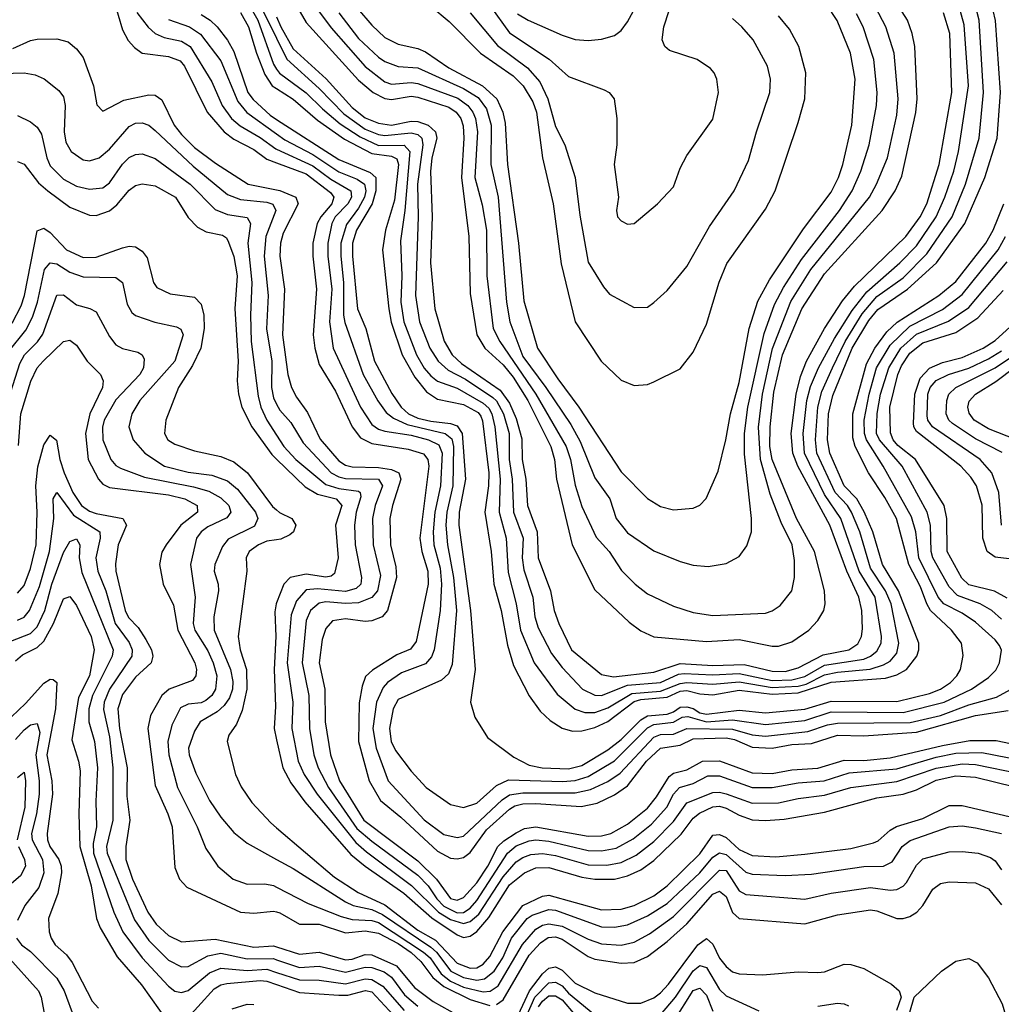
# Model space of a CAD drawing. Header units: inches. Extents: x 884549 to 1028252, y 526810 to 653624.
# Tile 928 of 1056: x 999217 to 1002209, y 631489 to 634492. Entities that reach past the tile are written whole.
import ezdxf

# ---------------------------------------------------------------- set-up
doc = ezdxf.new("R2010")
doc.units = ezdxf.units.IN
doc.header["$MEASUREMENT"] = 0
doc.layers.add('A9693', color=7, linetype='Continuous')
doc.layers.add('B0603', color=7, linetype='Continuous')

msp = doc.modelspace()

# ---------------------------------------------------------------- linework, layer by layer
at = {"layer": 'A9693', "color": 5}
for points, elevation in [([(999933.9, 634570), (1000000, 634435.3)], 3260), ([(999503.5, 634550), (999530, 634460.6), (999547.8, 634427.8), (999566.4, 634406.4), (999590.3, 634390), (999670, 634379.8), (999706.1, 634366.1), (999719.1, 634350), (999788.3, 634210), (999839.7, 634150), (999870, 634127.7), (999930, 634095.7), (999970, 634066.1), (1000000, 634054.9)], 3120), ([(999910, 634547.4), (999942.9, 634490), (999990, 634356.1), (1000000, 634341.1)], 3240), ([(999573.8, 634513.8), (999608.5, 634468.5), (999629.3, 634449.3), (999657.4, 634437.4), (999710, 634426.4), (999736, 634410), (999802.2, 634302.2), (999833.5, 634230), (999862.3, 634190), (999888.4, 634168.4), (999950, 634132.7), (999997.7, 634097.7), (1000000, 634096.7)], 3140), ([(999770, 634507), (999797.4, 634490), (999818.2, 634470), (999850, 634429.2), (999870, 634394.5), (999912.2, 634270), (999928, 634248), (999980.1, 634200.1), (1000000, 634187.4)], 3180), ([(999890, 634513.8), (999914.7, 634470), (999938.8, 634390), (999964.3, 634324.3), (999986.5, 634290), (1000000, 634281.3)], 3220), ([(999670, 634492.3), (999734.1, 634470), (999767.5, 634447.5), (999830, 634366.4), (999882.2, 634242.2), (999909.1, 634209.1), (1000000, 634143.7)], 3160), ([(999195.7, 634404.3), (999250, 634428), (999270, 634432.2), (999330, 634433.2), (999364, 634424), (999390, 634402.9), (999410, 634376.2), (999441.5, 634290), (999452.3, 634232.3), (999470, 634213.1), (999533.8, 634246.2), (999610, 634262.8), (999630, 634261.1), (999650, 634247), (999687.3, 634170), (999710, 634141.8), (999750, 634101.6), (999813.9, 634053.9), (999912.7, 633990), (1000000, 633972.8)], 3080), ([(999130, 634326.9), (999230, 634329.1), (999263.9, 634323.9), (999291.1, 634311.1), (999336.1, 634276.1), (999350, 634256), (999355.5, 634230), (999352.6, 634150), (999357.9, 634117.9), (999373.9, 634090), (999410, 634064.1), (999430, 634060.8), (999459.4, 634070), (999490, 634097.1), (999550, 634166), (999570, 634175.9), (999590, 634177.2), (999610, 634170.1), (999630, 634154), (999745.2, 634045.2), (999850, 633958.9), (999890, 633943), (999970, 633935.4), (999988.8, 633928.8), (999998, 633910), (999966.9, 633830), (999961.8, 633770), (999974.3, 633650), (999968.7, 633548.7), (999985.2, 633450), (999983.9, 633370), (999990, 633338.3), (1000000, 633319.3)], 3060), ([(999210, 634199.8), (999250, 634180.1), (999270, 634164.3), (999283, 634143), (999299.6, 634070), (999310, 634045.9), (999350, 634004.9), (999390, 633983.8), (999430, 633974.9), (999470, 633978.7), (999490, 633993.7), (999530, 634050.6), (999550, 634071), (999570, 634080.8), (999590, 634082.7), (999630, 634068.5), (999736.6, 633990), (999812.9, 633912.9), (999850, 633897.5), (999910, 633888.8), (999920.1, 633870), (999912.3, 633810), (999924.7, 633690), (999919.9, 633590), (999922.4, 633510), (999943.5, 633343.5), (999952, 633310), (999970.6, 633270), (1000000, 633224.4)], 3040), ([(999210, 634059.4), (999230, 634050.9), (999274.3, 633994.3), (999302.6, 633970), (999370, 633920.1), (999430, 633895.8), (999450, 633894.6), (999490, 633908.7), (999512.6, 633927.4), (999550, 633971.6), (999570, 633985.8), (999590, 633990.6), (999630, 633985.1), (999691.5, 633950), (999730, 633888.8), (999758.6, 633858.6), (999785.1, 633845.1), (999834.7, 633834.7), (999846.7, 633826.7), (999853.6, 633813.6), (999870, 633769.2), (999880, 633710), (999872.2, 633610), (999882.3, 633450), (999879.7, 633390), (999883.4, 633350), (999893.5, 633310), (999924.7, 633250), (999985.3, 633165.3), (1000000, 633151.1)], 3020), ([(999194, 633566), (999220.8, 633619.2), (999231, 633650), (999270, 633847.6), (999290, 633856.2), (999310, 633842.2), (999359.6, 633790), (999410, 633766.4), (999450, 633767.1), (999530, 633796), (999550, 633800.8), (999570, 633798.8), (999590, 633786.1), (999605.3, 633765.3), (999624.6, 633690), (999635.1, 633675.1), (999675.7, 633655.7), (999750, 633645), (999770, 633623.8), (999778.2, 633590), (999779.1, 633550), (999769.3, 633490), (999743.5, 633436.5), (999700.5, 633370), (999662.2, 633270), (999657.8, 633230), (999668.2, 633210), (999690, 633197.5), (999750, 633176.6), (999830, 633159.5), (999870, 633143.3), (999910.7, 633110), (999987, 633007), (1000000, 632996.3)], 2980), ([(999182, 633478), (999235.6, 633544.4), (999255.5, 633584.5), (999270.7, 633630), (999292, 633730), (999310, 633750.5), (999330, 633747.1), (999370, 633722.1), (999410, 633706.9), (999510, 633705.5), (999530.1, 633690), (999544.2, 633624.2), (999558.4, 633598.4), (999570, 633589), (999628.9, 633568.9), (999695, 633554.9), (999707.9, 633547.9), (999714.9, 633530), (999689.3, 633450), (999583.3, 633330), (999558.9, 633290), (999549.6, 633250), (999562.9, 633210), (999597.9, 633170), (999657.7, 633130), (999730, 633112.1), (999802.7, 633102.7), (999850, 633085.7), (999880.3, 633060.2), (999935.5, 632990), (999942.9, 632970), (999932.7, 632947.3), (999852.5, 632907.5), (999835.2, 632884.8), (999812, 632830), (999809.6, 632810), (999821.9, 632770), (999823.2, 632750), (999808.8, 632670), (999809.4, 632630), (999859.4, 632510), (999866.6, 632473.4), (999865.6, 632450), (999856.6, 632423.4), (999840.3, 632399.7), (999818.8, 632381.2), (999766.4, 632350), (999750, 632322.2), (999730.9, 632270), (999733.4, 632250), (999753.5, 632193.5), (999795.2, 632110), (999830, 632059.5), (999870, 632012.9), (999910, 631980.1), (1000000, 631930.5)], 2960), ([(999168.8, 633290), (999217, 633443), (999230.9, 633469.1), (999270.7, 633509.3), (999287.1, 633533), (999330, 633651.5), (999350, 633652.9), (999390, 633621.6), (999430.5, 633610.5), (999450, 633600.2), (999490, 633525.8), (999510, 633499.8), (999530, 633488.5), (999577.3, 633477.3), (999590.1, 633470), (999596.3, 633456.3), (999594, 633430), (999583.4, 633410), (999510, 633331.8), (999473.9, 633270), (999468.7, 633248.7), (999470.4, 633210.4), (999494.1, 633150), (999510, 633131.8), (999523.9, 633123.9), (999596.8, 633096.8), (999747, 633067), (999793.4, 633053.4), (999830, 633033.8), (999854.3, 633010), (999859.9, 632990), (999848, 632972), (999790, 632945.2), (999770.1, 632930), (999755.7, 632910), (999737.6, 632830), (999751.9, 632730), (999745.5, 632650), (999750.3, 632630), (999790, 632567.2), (999806.1, 632530), (999817.2, 632490), (999813.9, 632450), (999802.4, 632430), (999784.6, 632415.4), (999770, 632408.2), (999730, 632403.7), (999707.2, 632392.8), (999680.3, 632339.7), (999668.4, 632290), (999671.7, 632250), (999698.1, 632150), (999758, 632030), (999784.3, 631964.3), (999821.2, 631910), (999867.7, 631870), (999910, 631854.6), (999964.2, 631855.8), (999990, 631851.4), (1000000, 631846.1)], 2940), ([(999213.3, 633193.3), (999220, 633290), (999250.4, 633389.6), (999270, 633429.5), (999288.6, 633450), (999350, 633510.1), (999370, 633514.5), (999390, 633499.2), (999422, 633450), (999463.4, 633410), (999471.4, 633390), (999468.7, 633370), (999430.5, 633290), (999417.1, 633230), (999425.1, 633150), (999457.3, 633090), (999470, 633075.3), (999490, 633064.9), (999670, 633042.1), (999720.1, 633030), (999757.4, 633010), (999758.7, 632990), (999707.8, 632950), (999662.9, 632890), (999650, 632867.3), (999643.2, 632830), (999654.5, 632770), (999686, 632706), (999698.9, 632630), (999750.7, 632530), (999755.2, 632510), (999753.3, 632490), (999743.6, 632476.4), (999672.5, 632450), (999650, 632430.3), (999615.1, 632370), (999607.1, 632330), (999630, 632156.1), (999668.3, 632070), (999681.1, 632030), (999690, 631906), (999703.9, 631870), (999726.4, 631846.4), (999890, 631769.4), (999930, 631766.6), (999990, 631773.2), (1000000, 631770.4)], 2920), ([(999210, 632742.6), (999230, 632765.5), (999250, 632817.8), (999267.1, 632890), (999270.2, 632990), (999265.9, 633070), (999271.9, 633128.1), (999290, 633195.1), (999310, 633224.6), (999329, 633209), (999338.9, 633150), (999351.9, 633110), (999378.9, 633050), (999405.2, 633010), (999430, 632992.7), (999450, 632985.9), (999530.7, 632970.7), (999542.5, 632950), (999516.8, 632890), (999508.4, 632831.6), (999510.1, 632810), (999537.8, 632690), (999548.9, 632668.9), (999577.5, 632637.5), (999601.5, 632601.5), (999618.4, 632570), (999623, 632550), (999617.5, 632530), (999570, 632486.7), (999530, 632433.4), (999516.3, 632390), (999521.4, 632330), (999543.9, 632210), (999543.3, 632123.3), (999552.6, 632050), (999539.9, 631970), (999540.4, 631930), (999560.8, 631870), (999607.3, 631770), (999632.8, 631732.8), (999670, 631698.2), (999710, 631679.5), (999812.2, 631687.8), (999930, 631663), (999990, 631667.4), (1000000, 631664.2)], 2880), ([(999210, 632660.1), (999230, 632669.7), (999246.9, 632690), (999277.1, 632763), (999307.4, 632870), (999320.8, 632970), (999319.1, 633030), (999330, 633049.2), (999381, 632981), (999461.1, 632930), (999461.7, 632910), (999448.6, 632850), (999455.3, 632810), (999479, 632750), (999507.9, 632650), (999550, 632592.3), (999559.2, 632570), (999558.1, 632550), (999491, 632450), (999474, 632410), (999472.4, 632387.6), (999490, 632304), (999500.8, 632210), (999500.3, 632050), (999481.4, 631970), (999483.5, 631950), (999566.6, 631746.6), (999610, 631683.3), (999670, 631623.7), (999710, 631603.2), (999730, 631603.6), (999790, 631636.4), (999830, 631644.2), (999910, 631627.2), (999990, 631628.2), (1000000, 631624.8)], 2860), ([(999190, 632596.6), (999250, 632619.6), (999270, 632640.1), (999293.8, 632690), (999315.1, 632770), (999350, 632867.1), (999370, 632900.5), (999390, 632908.7), (999400.5, 632890), (999397.9, 632850), (999406, 632806), (999501.6, 632570), (999498.2, 632550), (999439, 632430), (999427, 632390), (999427.9, 632350), (999444.5, 632290), (999453.6, 632210), (999448.5, 632108.5), (999450.5, 632030), (999441.2, 631978.8), (999441.7, 631950), (999503.8, 631770), (999531, 631710), (999589.7, 631630), (999670, 631543.9), (999690, 631528.7), (999710, 631524.6), (999730, 631530.5), (999795.4, 631584.6), (999830, 631598.7), (999910, 631591.6), (999970, 631595.7), (1000000, 631586.1)], 2840), ([(1000000, 632905.5), (999970, 632901.2), (999944.5, 632890), (999916.2, 632870), (999907.5, 632850), (999909.6, 632809.6), (999882.4, 632610), (999888.6, 632570), (999908.6, 632510), (999909.6, 632450), (999895.4, 632384.6), (999877.2, 632342.8), (999853.9, 632310), (999849.5, 632290), (999874.7, 632190), (999892.2, 632152.2), (999924.5, 632104.5), (999982.4, 632042.4), (1000000, 632027.3)], 2980), ([(999204.2, 632535.8), (999225.5, 632554.5), (999270, 632577.4), (999290, 632596.3), (999319.3, 632650), (999350, 632725.5), (999370, 632732), (999390, 632705), (999434.2, 632610), (999443.7, 632570), (999429.4, 632490), (999395.7, 632424.3), (999375.5, 632295.5), (999396.4, 632230), (999400.9, 632200.9), (999397, 632070), (999399.7, 631970), (999434.8, 631850), (999450.5, 631750.5), (999462.1, 631722.1), (999513.6, 631633.6), (999588.2, 631548.2), (999670, 631432.5)], 2820), ([(1000000, 632713.4), (999998.7, 632710), (999994.7, 632685.3), (999997.2, 632610), (999992, 632510), (999996.9, 632396.9), (999992.2, 632330), (1000000, 632295)], 3020), ([(999170, 632344.8), (999234, 632406), (999290, 632468.5), (999310, 632480.3), (999319.2, 632479.2), (999330.1, 632470.1), (999326, 632390), (999299.4, 632250), (999315.1, 632170), (999316.7, 632130), (999300.2, 632010), (999301.2, 631990), (999309, 631970), (999336.1, 631930), (999343.5, 631910), (999343.8, 631890), (999333.5, 631826.5), (999304.6, 631750), (999306.2, 631710), (999312.2, 631690), (999324.8, 631670), (999359.3, 631639.3), (999376.5, 631616.5), (999438.1, 631498.1), (999457.1, 631477.1)], 2780), ([(999203.9, 632296.1), (999230, 632325.9), (999250, 632340.6), (999270, 632344.8), (999277.8, 632317.8), (999266.3, 632250), (999276.3, 632170), (999276.3, 632130), (999268.4, 632070), (999253.1, 632010), (999254.4, 631990), (999286.2, 631930), (999290.4, 631890), (999274.9, 631845.1), (999232.6, 631790), (999210, 631744.4)], 2760), ([(999210, 632180.3), (999230, 632196.2), (999234.5, 632170), (999232.6, 632090), (999209.5, 631990)], 2740), ([(999212.7, 631970), (999231.9, 631930), (999234.4, 631910), (999219, 631881), (999170, 631838.7)], 2740), ([(999206.8, 631690), (999222.5, 631670), (999249.6, 631649.6), (999330, 631567.9), (999352.1, 631530), (999384.1, 631444.1)], 2760), ([(999178, 631638), (999273.9, 631530), (999282.6, 631510), (999293, 631450), (999309.6, 631410), (999333.3, 631370), (999370, 631333.9), (999429.2, 631309.2), (999472.2, 631232.2), (999512.4, 631190), (999550, 631174.2), (999610, 631166.6), (999710, 631139.4), (999730, 631139.8), (999750, 631147.4), (999784.2, 631175.8), (999811.3, 631210), (999819.7, 631230), (999829.3, 631290), (999867.7, 631372.3), (999890, 631396.4), (999910, 631402.6), (1000000, 631376.6)], 2740), ([(999710, 631426.2), (999810, 631536), (999830, 631547.9), (999847.9, 631552.1), (999950, 631561.4), (999970, 631559.6), (1000000, 631549.1)], 2820), ([(999864.7, 631475.3), (999910, 631489), (999930, 631487.6)], 2780)]:
    msp.add_lwpolyline(points, dxfattribs=dict(at, elevation=elevation))
at = {"layer": 'B0603', "color": 5}
for points, elevation in [([(1000650, 634534.7), (1000710, 634451.9), (1000831.1, 634371.1), (1000890, 634318.4), (1000998.2, 634278.2), (1001013.7, 634270), (1001029, 634250), (1001037.3, 634190), (1001037.1, 634110), (1001028.8, 634050), (1001042.5, 633950), (1001035.6, 633910), (1001039.1, 633890), (1001050, 633878.5), (1001070, 633868), (1001090, 633870.2), (1001161.4, 633930), (1001210, 633982.3), (1001230, 634039.3), (1001250, 634077.1), (1001330, 634188), (1001347.4, 634270), (1001342.2, 634310), (1001333.7, 634330), (1001322.4, 634342.4), (1001282, 634370), (1001197.8, 634397.8), (1001183.1, 634410), (1001175.5, 634430), (1001180.2, 634470), (1001244.9, 634670)], 3460), ([(1000000, 634341.1), (1000008.5, 634328.5), (1000090, 634268.5), (1000139.5, 634219.5), (1000194.1, 634174.1), (1000254.1, 634134.1), (1000310, 634107.7), (1000389.2, 634109.2), (1000406.3, 634090), (1000390.7, 633909.3), (1000377.6, 633817.6), (1000381.7, 633710), (1000378.9, 633630), (1000388.2, 633570), (1000426.5, 633470), (1000450, 633429), (1000470, 633405), (1000490, 633389.2), (1000550, 633367.4), (1000630, 633321.6), (1000646.5, 633306.5), (1000656, 633290), (1000665, 633250), (1000681, 633090), (1000678.5, 632990), (1000699.6, 632910), (1000705.3, 632805.3), (1000730.5, 632710.5), (1000743.5, 632630), (1000784.5, 632530), (1000855, 632435), (1000910, 632388.6), (1000939.1, 632379.1), (1000970, 632378.5), (1001010, 632392.6), (1001083.1, 632436.9), (1001170, 632443.9), (1001230, 632467.4), (1001250, 632470), (1001330, 632464.6), (1001410, 632472.3), (1001510, 632454.7), (1001590, 632459.1), (1001614.6, 632465.4), (1001670, 632493.7), (1001710, 632501.7), (1001809.1, 632510.9), (1001850, 632524), (1001870, 632535.4), (1001890, 632560.1), (1001897.1, 632590), (1001873.1, 632710), (1001856.3, 632750), (1001810, 632818.5), (1001777.8, 632930), (1001751.9, 632990), (1001739.7, 633010), (1001702.2, 633050), (1001646.9, 633170), (1001642.4, 633210), (1001649.6, 633310), (1001662.3, 633357.7), (1001694.7, 633430), (1001733.4, 633510), (1001785.2, 633594.8), (1001830, 633647.4), (1001910, 633704.8), (1001982.2, 633777.8), (1002058.9, 633890), (1002099.8, 633990), (1002141.2, 634130), (1002154.9, 634270), (1002141.6, 634490), (1002121.3, 634570)], 3240), ([(1000000, 634435.3), (1000031.4, 634371.4), (1000130, 634281.8), (1000204.9, 634204.9), (1000270, 634158), (1000310, 634141.4), (1000330, 634138.3), (1000410, 634146.9), (1000430, 634141.8), (1000442.4, 634130), (1000445.8, 634110), (1000429, 633990), (1000431.6, 633890), (1000423.5, 633650), (1000435.7, 633570), (1000466.8, 633490), (1000491.9, 633450), (1000523.2, 633423.2), (1000575.7, 633395.7), (1000659.2, 633339.1), (1000670, 633329.5), (1000691.9, 633290), (1000708.6, 633230), (1000708.7, 633150), (1000718.2, 633090), (1000721.7, 632990), (1000751.4, 632910), (1000748.9, 632850), (1000753.4, 632813.4), (1000780.5, 632730), (1000786.9, 632670), (1000797.1, 632637.1), (1000838.2, 632558.2), (1000870, 632515.6), (1000932.4, 632450), (1000970, 632431.3), (1000990, 632430.3), (1001070, 632461.6), (1001170, 632470), (1001224.9, 632495.1), (1001242, 632498), (1001330, 632493.5), (1001410, 632497.7), (1001510, 632476), (1001570, 632478.5), (1001610, 632488.8), (1001670, 632523.4), (1001790, 632541.8), (1001810, 632550.1), (1001830, 632565.9), (1001842.9, 632590), (1001844, 632610), (1001824.2, 632730), (1001775.3, 632810), (1001719.5, 632970), (1001670, 633043.3), (1001609, 633170), (1001605.4, 633230), (1001616.4, 633330), (1001627.1, 633372.9), (1001651.5, 633430), (1001700.6, 633519.4), (1001754.8, 633605.2), (1001798.7, 633661.3), (1001900.1, 633750), (1001950, 633802), (1002009.9, 633889.9), (1002037.2, 633950), (1002064.3, 634030), (1002078.8, 634090), (1002108.5, 634290), (1002095.5, 634475.5), (1002074.2, 634554.2)], 3260), ([(1000000, 634281.3), (1000050, 634249.3), (1000125, 634185), (1000207.1, 634127.1), (1000290, 634083.3), (1000350, 634075.9), (1000366.8, 634066.8), (1000371.3, 634050), (1000359.1, 633940.9), (1000331.5, 633850), (1000322.8, 633790), (1000341.5, 633610), (1000349.6, 633569.6), (1000382.7, 633470), (1000421.6, 633401.6), (1000456.5, 633356.5), (1000490, 633334.8), (1000570, 633318.4), (1000613.8, 633293.8), (1000622.6, 633282.6), (1000627.8, 633267.8), (1000647.3, 633110), (1000646.2, 633070), (1000634.7, 632990), (1000653.5, 632870), (1000662.4, 632770), (1000684.1, 632690), (1000703.7, 632583.7), (1000721.8, 632521.8), (1000770, 632429.4), (1000803.1, 632383.1), (1000834.2, 632354.2), (1000870.6, 632330.6), (1000901.6, 632321.6), (1000930, 632322.3), (1000970, 632332.7), (1001010, 632351.3), (1001090, 632412.7), (1001110, 632418.2), (1001190, 632425.2), (1001230, 632443.6), (1001250, 632445.7), (1001290, 632435.8), (1001330, 632432.3), (1001410, 632446.5), (1001510, 632434.8), (1001590, 632438.7), (1001690, 632471), (1001856.2, 632483.8), (1001890, 632493.5), (1001919.5, 632510), (1001951.3, 632550), (1001957.9, 632570), (1001957.5, 632590), (1001895.1, 632750), (1001846.9, 632830), (1001817.4, 632930), (1001790.7, 632990.7), (1001769, 633030), (1001729.6, 633070), (1001686.2, 633170), (1001679.1, 633210), (1001681.9, 633290), (1001695, 633345), (1001754.6, 633490), (1001805.6, 633574.4), (1001832.5, 633607.5), (1001922.9, 633670), (1002011, 633750), (1002098.2, 633870), (1002158.7, 634010), (1002196.5, 634130), (1002206.5, 634270), (1002190.8, 634489.2), (1002177, 634550)], 3220), ([(1000050, 634551.9), (1000090, 634483.3), (1000250, 634307.2), (1000294.5, 634270), (1000330, 634251.7), (1000350, 634248.6), (1000410, 634258.4), (1000430, 634255.4), (1000524.5, 634224.5), (1000546.9, 634210), (1000561.4, 634190), (1000568.3, 634168.3), (1000571, 634130), (1000563.1, 634010), (1000585.7, 633830), (1000590, 633656.3), (1000610, 633530), (1000634.6, 633490), (1000690, 633438.9), (1000721, 633401), (1000765.4, 633330), (1000835.5, 633190), (1000847.2, 633150), (1000852.8, 633090), (1000901.3, 632890), (1000970, 632752.5), (1001074.4, 632654.4), (1001110, 632627.6), (1001150, 632609.7), (1001310, 632595.1), (1001410, 632601.2), (1001510, 632580.7), (1001530, 632581), (1001570, 632594.2), (1001622.5, 632630), (1001650, 632659.4), (1001667.6, 632690), (1001672.1, 632710), (1001669.9, 632749.9), (1001639.7, 632870), (1001584.7, 632970), (1001510.3, 633150), (1001503.8, 633190), (1001504, 633250), (1001516, 633356), (1001542.3, 633470), (1001600.9, 633610), (1001670, 633716.6), (1001845.6, 633910), (1001885.4, 633970), (1001905.8, 634014.2), (1001948.2, 634208.2), (1001952.1, 634250), (1001945.5, 634410), (1001937.4, 634450), (1001922.7, 634490), (1001897.9, 634530)], 3320), ([(1000115.2, 634535.2), (1000166.6, 634466.6), (1000270, 634348.5), (1000330, 634302), (1000350, 634295.2), (1000410, 634299.7), (1000430, 634296.8), (1000551.9, 634251.9), (1000583.3, 634230), (1000598.5, 634210), (1000606.6, 634190), (1000611.8, 634150), (1000604, 634010), (1000626.5, 633926.5), (1000639.2, 633850), (1000640.9, 633710), (1000660.2, 633550), (1000680.4, 633510), (1000790.1, 633349.9), (1000883, 633190), (1000895.6, 633150), (1000910, 633072.4), (1000930, 633006.5), (1000973.9, 632913.9), (1001014.1, 632870), (1001051.3, 632811.3), (1001092.6, 632770), (1001130, 632740.8), (1001210, 632702.5), (1001270, 632683.8), (1001330, 632675), (1001490, 632681.8), (1001510, 632688.4), (1001534.7, 632705.3), (1001570.7, 632750), (1001578.8, 632790), (1001578.1, 632841.9), (1001571.9, 632890), (1001538.3, 632958.3), (1001504.5, 633044.5), (1001474.5, 633150), (1001468.8, 633248.7), (1001480.7, 633350), (1001511, 633489), (1001567.7, 633632.3), (1001628.2, 633730), (1001806.7, 633950), (1001828.6, 633990), (1001861.6, 634070), (1001890, 634200.3), (1001894.9, 634250), (1001882.8, 634390), (1001857.3, 634470), (1001825.4, 634530)], 3340), ([(1000246.3, 634526.3), (1000290, 634475), (1000330, 634437.2), (1000370, 634417.2), (1000430, 634403.5), (1000453.7, 634393.7), (1000524.7, 634344.7), (1000627.8, 634290), (1000670.8, 634250), (1000689.1, 634210), (1000696.5, 634176.5), (1000704.2, 634050), (1000737.5, 633810), (1000754, 633634), (1000794.9, 633490), (1000856.7, 633396.7), (1000921.4, 633310), (1001050, 633113.1), (1001130, 633031.7), (1001170, 633007.1), (1001210, 632996.3), (1001270, 633002), (1001290, 633011), (1001308.9, 633031.1), (1001345.7, 633114.3), (1001369.6, 633210), (1001383.9, 633290), (1001410, 633385.5), (1001440.6, 633550), (1001466.9, 633633.1), (1001502.2, 633697.8), (1001606.1, 633853.9), (1001690, 633965.5), (1001712.2, 634010), (1001725.4, 634050), (1001753, 634170), (1001763.5, 634310), (1001749.6, 634390), (1001709, 634489), (1001677.4, 634537.4)], 3380), ([(1000470, 634532.8), (1000525.8, 634485.9), (1000621.2, 634390), (1000720.8, 634320.8), (1000751.4, 634290), (1000781.1, 634241.1), (1000792, 634210), (1000810.1, 634070), (1000842.9, 633930), (1000867.1, 633747.1), (1000910, 633570.2), (1000989.4, 633450), (1001050, 633392.1), (1001090, 633375.9), (1001130, 633379.2), (1001150, 633387.1), (1001230, 633426.7), (1001270, 633477.8), (1001310, 633563.1), (1001349.2, 633690.8), (1001372, 633748.1), (1001490, 633913.9), (1001519.7, 633970), (1001590, 634178), (1001609.9, 634250.1), (1001613.5, 634330), (1001591.8, 634410), (1001562.9, 634462.9), (1001530, 634503.6)], 3420), ([(1000000, 634500.3), (1000012.7, 634470), (1000050, 634403), (1000150.8, 634310.8), (1000230, 634223.4), (1000270, 634191.9), (1000310, 634175.6), (1000350, 634170.2), (1000410, 634182.4), (1000430, 634181.4), (1000462.2, 634170), (1000484.1, 634150), (1000487.9, 634130), (1000473, 634070), (1000468.5, 634028.5), (1000474.3, 633890), (1000468.6, 633750), (1000481.9, 633610), (1000510.9, 633510.9), (1000534.7, 633470), (1000563.2, 633443.2), (1000681.5, 633361.5), (1000710, 633321.9), (1000730, 633275.6), (1000747.1, 633212.9), (1000748.9, 633150), (1000759.7, 633090), (1000764.8, 633010), (1000794, 632930), (1000797.2, 632850), (1000835.1, 632750), (1000846.2, 632690), (1000859.9, 632650), (1000898.8, 632570), (1000990, 632494.7), (1001027.1, 632487.1), (1001150, 632501.9), (1001230, 632528.2), (1001330, 632521.5), (1001425, 632525), (1001510, 632504.7), (1001550, 632504.1), (1001590, 632515), (1001665.9, 632554.1), (1001744.1, 632570), (1001772.1, 632587.9), (1001783.1, 632610), (1001786.2, 632633.8), (1001783.7, 632690), (1001774.3, 632730), (1001738.3, 632810), (1001686.7, 632950), (1001588.3, 633130), (1001573, 633170), (1001568, 633230), (1001583.5, 633350), (1001596.8, 633403.2), (1001615.5, 633450), (1001669.9, 633550), (1001725.3, 633634.7), (1001761.1, 633678.9), (1001918, 633830), (1001961.7, 633890), (1001982.3, 633930), (1002019.7, 634050), (1002058.6, 634270), (1002051.6, 634450), (1002032.7, 634512.7)], 3280), ([(1000190, 634512.8), (1000250, 634434.8), (1000310, 634377.6), (1000330, 634364), (1000370, 634348.6), (1000430, 634344.9), (1000570, 634282.2), (1000614.2, 634254.2), (1000639.8, 634219.8), (1000654, 634170), (1000653, 634050), (1000675.4, 633950), (1000700.6, 633630), (1000711.3, 633570), (1000750, 633464.5), (1000820.7, 633370), (1000897, 633257), (1000925.3, 633205.3), (1000970, 633094.2), (1001015.5, 633030), (1001035.3, 632970), (1001070, 632927), (1001150, 632871.7), (1001230, 632839.7), (1001270, 632827.7), (1001315.8, 632824.2), (1001370, 632832.6), (1001410, 632854.9), (1001433.4, 632886.6), (1001447.3, 632930), (1001447.1, 632970), (1001426.5, 633166.5), (1001426.4, 633230), (1001436.2, 633310), (1001485.9, 633534.1), (1001517.4, 633622.6), (1001544.7, 633675.3), (1001599.7, 633760.3), (1001715.3, 633910), (1001754.6, 633970), (1001781.1, 634030), (1001806.2, 634110), (1001828.9, 634230), (1001830.6, 634270), (1001819.9, 634370), (1001787.6, 634470), (1001767.5, 634510)], 3360), ([(1000590, 634512.5), (1000673.3, 634413.3), (1000765.1, 634345.1), (1000802.6, 634302.6), (1000826.2, 634250), (1000850, 634166), (1000878.6, 634110), (1000909.6, 634010), (1000924.3, 633895.7), (1000950, 633752.2), (1000996.5, 633676.5), (1001014.7, 633654.7), (1001090, 633613.7), (1001130, 633615.3), (1001150, 633628.7), (1001190, 633665.3), (1001250, 633739.1), (1001319.2, 633860.8), (1001394.6, 633970), (1001438.2, 634061.8), (1001462.4, 634150), (1001503, 634270), (1001504.9, 634310), (1001496.5, 634350), (1001452.2, 634430), (1001418.2, 634470), (1001390, 634495)], 3440), ([(1000734.5, 634510), (1000766.5, 634490), (1000870, 634444.4), (1000910, 634431.6), (1000950, 634428.6), (1000990, 634431.9), (1001030, 634443.8), (1001050, 634459.2), (1001070, 634484.9), (1001094.1, 634530)], 3480), ([(1000000, 634187.4), (1000190, 634065), (1000285.3, 634025.3), (1000302.3, 634010), (1000302.5, 633970), (1000291.6, 633930), (1000243.4, 633850), (1000231, 633810), (1000230.8, 633770), (1000246.6, 633610), (1000271.7, 633550), (1000297.8, 633450), (1000351.1, 633351.1), (1000379.5, 633310), (1000401.6, 633290), (1000430, 633276.8), (1000470, 633267), (1000530, 633260.3), (1000550, 633252.9), (1000566, 633230), (1000575.7, 633090), (1000556.7, 632990), (1000555.1, 632950), (1000591.1, 632690), (1000605.2, 632510), (1000591, 632410), (1000604.6, 632364.6), (1000642.4, 632302.4), (1000722.8, 632242.8), (1000770, 632218.3), (1000809.5, 632209.5), (1000890, 632206.6), (1000930, 632217.2), (1001010, 632265), (1001050, 632296), (1001110, 632356.4), (1001130, 632368.6), (1001190, 632373.6), (1001210, 632380.7), (1001230, 632394.7), (1001250, 632396.2), (1001270, 632391), (1001290, 632378), (1001310, 632373.6), (1001410, 632385.7), (1001490, 632377.2), (1001610, 632389.2), (1001690, 632413.4), (1001890, 632411.9), (1001990, 632436.3), (1002023.2, 632450), (1002054, 632470), (1002073.8, 632490), (1002085, 632510), (1002093, 632553), (1002087.8, 632590), (1002056.9, 632630), (1001993.6, 632690), (1001981.8, 632710), (1001962.2, 632762.2), (1001926.6, 632830), (1001889.3, 632970), (1001854.3, 633034.3), (1001803.7, 633110), (1001763.7, 633190), (1001756.5, 633216.5), (1001756.1, 633290), (1001798.3, 633441.7), (1001823.4, 633490), (1001860.4, 633539.5), (1001891.3, 633568.7), (1002018.3, 633650), (1002070, 633693.2), (1002162.2, 633810), (1002184.3, 633850), (1002217, 633930)], 3180), ([(1000000, 634143.7), (1000025.4, 634125.4), (1000110, 634080.9), (1000190, 634027.8), (1000245, 634005), (1000267.8, 633990), (1000272.2, 633970), (1000267.9, 633950), (1000250, 633917.2), (1000212.6, 633867.4), (1000195.9, 633810), (1000195.7, 633770), (1000204.3, 633690), (1000203.6, 633590), (1000208.1, 633568.1), (1000264, 633410), (1000308.9, 633328.9), (1000334.1, 633294.1), (1000356.7, 633276.6), (1000397.5, 633257.5), (1000514.1, 633230), (1000533.8, 633213.8), (1000538.9, 633190), (1000537.3, 633070), (1000518.9, 632990), (1000515.9, 632950), (1000520.9, 632890), (1000539.4, 632790), (1000547.9, 632690), (1000534.7, 632525.3), (1000523.7, 632496.3), (1000503, 632477), (1000370, 632418), (1000355.3, 632390), (1000344.2, 632330), (1000348.9, 632290), (1000362.3, 632262.3), (1000410, 632199.4), (1000455.6, 632150), (1000530, 632098), (1000570, 632088.8), (1000610, 632102.5), (1000670, 632156.5), (1000706.5, 632173.5), (1000871.7, 632168.3), (1000910, 632171.7), (1000950, 632183.4), (1001030, 632231), (1001130, 632331.8), (1001150, 632341.6), (1001210, 632349.1), (1001236, 632364), (1001253.7, 632366.3), (1001310, 632350.2), (1001390, 632356.3), (1001490, 632342), (1001610, 632354.4), (1001690, 632380.5), (1001910, 632378.3), (1002034.3, 632410), (1002118.2, 632450), (1002170, 632485.5), (1002192.1, 632507.9), (1002203.4, 632530), (1002209.2, 632569.2), (1002203.1, 632583.1), (1002190, 632600.1), (1002130, 632653.8), (1002090, 632681.5), (1002033.6, 632710), (1002016.3, 632730), (1001957.7, 632850), (1001948.1, 632930), (1001935.2, 632975.2), (1001848.6, 633130), (1001798, 633210), (1001791.8, 633230), (1001791.1, 633270), (1001805.9, 633350), (1001828.9, 633430), (1001870, 633498.9), (1001930, 633557.2), (1002030, 633607.9), (1002090, 633653.7), (1002199.8, 633790), (1002221.3, 633830)], 3160), ([(1000000, 634096.7), (1000110, 634046.4), (1000165.2, 634005.2), (1000226.1, 633970), (1000228.1, 633950), (1000216.5, 633930), (1000178.9, 633890), (1000168.3, 633870), (1000155.8, 633810), (1000155.8, 633770), (1000168.7, 633670), (1000160.8, 633570), (1000172.7, 633490), (1000255.3, 633310), (1000290, 633257.2), (1000310, 633242.6), (1000330, 633236.3), (1000410, 633224.5), (1000462.6, 633210), (1000494.9, 633194.9), (1000504.5, 633170), (1000499.2, 633070), (1000481.9, 632990), (1000476.9, 632930), (1000479.5, 632890), (1000498.9, 632818.9), (1000502.1, 632770), (1000498.4, 632690), (1000479.8, 632570), (1000471.9, 632548.1), (1000453.4, 632526.6), (1000380.6, 632499.4), (1000338.1, 632470), (1000324.6, 632455.4), (1000304.6, 632410), (1000292.9, 632330), (1000303.1, 632270), (1000340.4, 632170), (1000450, 632050.9), (1000510, 632006.6), (1000550, 631997), (1000570, 632001.6), (1000687.4, 632112.6), (1000710, 632127.5), (1000750, 632134.1), (1000910, 632133.2), (1000956.5, 632143.5), (1001010, 632168.3), (1001046.7, 632193.3), (1001150, 632303.3), (1001170, 632311.3), (1001210, 632313), (1001250.1, 632329.9), (1001390, 632328.3), (1001450, 632310.9), (1001490, 632306.6), (1001619.6, 632320.4), (1001678.9, 632341.1), (1001710, 632346.3), (1001931.4, 632348.6), (1002024, 632370), (1002110, 632402), (1002194.5, 632425.5), (1002258.9, 632461.1)], 3140), ([(1000000, 634054.9), (1000090, 634021.1), (1000164.6, 633964.6), (1000174.7, 633950), (1000167.9, 633930), (1000134.2, 633890), (1000123.9, 633870), (1000110, 633810), (1000110, 633770), (1000121.1, 633670), (1000111, 633530), (1000116.3, 633490), (1000130, 633439.8), (1000179.2, 633359.2), (1000230.1, 633250), (1000256, 633216), (1000290, 633199.2), (1000401.2, 633181.3), (1000448, 633168), (1000461, 633150), (1000463.9, 633130), (1000436, 632910), (1000442.6, 632870), (1000461, 632810), (1000461.7, 632770), (1000425.3, 632594.7), (1000408.5, 632571.5), (1000365.9, 632554.1), (1000292.2, 632507.8), (1000271.2, 632488.8), (1000260.7, 632459.3), (1000252, 632408), (1000250, 632290), (1000282.1, 632170), (1000317, 632110), (1000379, 632059), (1000490, 631956), (1000530, 631934.1), (1000550, 631931.9), (1000570, 631936.6), (1000590, 631951.3), (1000639.3, 632020.7), (1000710, 632084.1), (1000726.4, 632093.6), (1000750, 632099.6), (1000790, 632101.6), (1000928, 632092), (1000977.4, 632102.6), (1001030, 632127.8), (1001070, 632155.3), (1001127.6, 632230), (1001170, 632269.6), (1001230, 632279.2), (1001270, 632298.1), (1001370, 632301.6), (1001396.1, 632296.1), (1001450, 632273.1), (1001510, 632270.2), (1001570, 632280.7), (1001630, 632284.1), (1001710, 632309.7), (1001790, 632307.7), (1001950, 632319), (1002130, 632369.9), (1002230, 632384.8)], 3120), ([(1000000, 633972.8), (1000010, 633970.9), (1000058.9, 633950), (1000066.1, 633930), (1000020.2, 633840.2), (1000012.1, 633810), (1000009.8, 633770), (1000024, 633670), (1000018.3, 633530), (1000034.6, 633410), (1000044.9, 633370), (1000060.1, 633340.1), (1000093.9, 633293.9), (1000132.4, 633212.4), (1000190, 633146.6), (1000210, 633133.4), (1000230, 633127.9), (1000310, 633126.1), (1000350, 633119.7), (1000372.1, 633110), (1000379, 633090), (1000353.2, 633010), (1000345.3, 632970), (1000346.8, 632890), (1000362.9, 632822.9), (1000365.2, 632790), (1000337.6, 632690), (1000321.2, 632670), (1000290, 632658.3), (1000270, 632656.2), (1000210, 632664.8), (1000170, 632658.1), (1000150, 632634.4), (1000139.1, 632600.9), (1000129.5, 632530), (1000146.7, 632450), (1000148.3, 632350), (1000163.8, 632250), (1000191.6, 632170), (1000265.6, 632050), (1000430, 631926.7), (1000487.5, 631870), (1000530, 631811.6), (1000550, 631806.8), (1000570, 631814.5), (1000610, 631858.8), (1000644.1, 631910), (1000674.6, 631970), (1000692.3, 631987.7), (1000730, 632011.9), (1000755.5, 632024.5), (1000790, 632029.8), (1000950, 632001.9), (1000990, 632002), (1001019.2, 632010), (1001070, 632037.7), (1001130, 632086.6), (1001158.2, 632121.8), (1001196.1, 632183.9), (1001210, 632193.5), (1001250, 632203.8), (1001297.8, 632230), (1001350, 632231.7), (1001450, 632194.6), (1001510, 632192.9), (1001570, 632203.3), (1001650, 632209.2), (1001730, 632233.3), (1001790, 632232.3), (1001870, 632239.9), (1002030, 632278.5), (1002113.3, 632293.3), (1002193.5, 632293.5), (1002275.6, 632275.6)], 3080), ([(1002210, 632663.1), (1002179.9, 632690), (1002145, 632710), (1002075.9, 632735.9), (1002050, 632761.7), (1002000.1, 632850), (1001994.9, 632870), (1001992.9, 632950), (1001982.6, 632990), (1001906.4, 633130), (1001837.9, 633210), (1001829, 633230), (1001830.6, 633290.6), (1001841, 633350), (1001865.8, 633430), (1001903.2, 633490), (1001950, 633532.3), (1002048.3, 633571.7), (1002110, 633614.2), (1002227, 633753)], 3140), ([(1002226.9, 632726.9), (1002188.7, 632748.7), (1002110, 632767.9), (1002088.3, 632788.3), (1002044.1, 632870), (1002042.8, 632970), (1002034.9, 633010), (1001947.2, 633150), (1001893.4, 633193.4), (1001879.7, 633210), (1001871.2, 633231.2), (1001869.1, 633310), (1001893.4, 633410), (1001904.3, 633435.7), (1001930, 633474.3), (1001970, 633505.7), (1002070, 633537.5), (1002137.8, 633582.2), (1002214.7, 633665.3)], 3120), ([(1002250, 632844.8), (1002190, 632852.8), (1002165.6, 632870), (1002152.8, 632910), (1002150.9, 633010.9), (1002133.2, 633070), (1002116.3, 633096.3), (1002085.5, 633130), (1001950, 633236.1), (1001942, 633250), (1001941.5, 633261.5), (1001945.7, 633350), (1001961.4, 633398.6), (1001990, 633428.8), (1002030, 633446.3), (1002090, 633461.4), (1002153.6, 633490), (1002190, 633513.2), (1002270, 633584.9)], 3080), ([(1002209.1, 632950), (1002201.6, 633050), (1002179.6, 633110), (1002145, 633150), (1001998.9, 633250), (1001985.3, 633270), (1001983.3, 633283.3), (1001985.5, 633350), (1001992.4, 633370), (1002010, 633391.3), (1002047.5, 633410), (1002110, 633428.8), (1002170, 633457.4), (1002210, 633482)], 3060), ([(1002211.7, 633171.7), (1002130, 633213.8), (1002059.8, 633259.8), (1002049.3, 633270), (1002040.8, 633290), (1002042.5, 633330), (1002049.5, 633350), (1002070.6, 633369.4), (1002190, 633429.6), (1002309.9, 633510)], 3040), ([(1002254.8, 633210), (1002170, 633243.9), (1002126.2, 633270), (1002111.2, 633291.2), (1002107.3, 633310), (1002111.5, 633328.5), (1002129.9, 633350), (1002192.1, 633387.9), (1002250, 633431.7)], 3020), ([(1000000, 633319.3), (1000010, 633300.4), (1000042.9, 633262.9), (1000081.3, 633201.3), (1000166.3, 633110), (1000190, 633097.1), (1000210, 633092.3), (1000310, 633090), (1000322.3, 633070), (1000299.9, 633010), (1000292.4, 632970), (1000294.7, 632890), (1000316.3, 632796.3), (1000307.6, 632750), (1000290, 632729), (1000250, 632713.6), (1000210, 632711.4), (1000150, 632716.6), (1000130, 632712.4), (1000103.6, 632690), (1000090, 632659.3), (1000077.9, 632530), (1000098, 632430), (1000100, 632330), (1000113, 632250), (1000126.5, 632210), (1000158, 632150), (1000244.4, 632024.4), (1000290, 631985.8), (1000430, 631882.9), (1000461.9, 631850), (1000488.7, 631810), (1000510, 631787.6), (1000550, 631768), (1000570, 631768.9), (1000590, 631782.2), (1000610, 631805.2), (1000703.6, 631950), (1000730, 631971.5), (1000770, 631987.7), (1000790, 631990), (1000830, 631985.8), (1000950, 631957.4), (1000990, 631956.5), (1001035.1, 631964.9), (1001087.1, 631992.9), (1001142.4, 632037.6), (1001189.4, 632090), (1001210.2, 632130), (1001228.4, 632150), (1001270, 632161.8), (1001314.7, 632185.3), (1001350, 632185.8), (1001450, 632150), (1001510, 632149.6), (1001590, 632163.7), (1001669.4, 632170.6), (1001745.4, 632194.6), (1001890, 632206.8), (1002010, 632242.8), (1002070, 632254.4), (1002150, 632256.7), (1002270, 632233.1)], 3060), ([(1000000, 633224.4), (1000022.2, 633190), (1000058.2, 633150), (1000150, 633074.4), (1000190, 633061.5), (1000250, 633053.4), (1000255, 633050), (1000256.5, 633036.5), (1000242.8, 632990), (1000237.3, 632950), (1000239.2, 632890), (1000258.3, 632790), (1000256.4, 632770), (1000242.7, 632757.3), (1000210, 632747.2), (1000124.2, 632755.8), (1000090, 632752.5), (1000060.8, 632719.2), (1000043.8, 632676.2), (1000032, 632530), (1000049.8, 632410), (1000046.5, 632330), (1000065.5, 632230), (1000084, 632190), (1000123.6, 632130), (1000241.8, 631981.8), (1000273.5, 631953.5), (1000411.5, 631851.5), (1000493.4, 631770), (1000530, 631747), (1000570, 631735.3), (1000590, 631741.2), (1000616, 631764), (1000690, 631877.1), (1000730, 631923), (1000750, 631936.3), (1000774.9, 631945.1), (1000810, 631948.8), (1000850, 631942.4), (1000950, 631914.5), (1001006.6, 631913.4), (1001050, 631921.1), (1001096.4, 631943.6), (1001150, 631984.8), (1001210, 632046.1), (1001250, 632103.3), (1001330, 632134.8), (1001350, 632136.1), (1001370, 632131), (1001450, 632101.9), (1001530, 632103.6), (1001590, 632116.6), (1001670, 632126.1), (1001750, 632150.3), (1001890, 632168), (1002010, 632208.4), (1002090, 632222.5), (1002130, 632220.5), (1002270, 632191.7)], 3040), ([(1000000, 633151.1), (1000087.4, 633067.4), (1000124.4, 633044.4), (1000181.2, 633030), (1000199.2, 633010), (1000179.8, 632950), (1000187.1, 632850), (1000176.8, 632803.1), (1000165.8, 632794.2), (1000150, 632791.6), (1000090, 632800.6), (1000041.5, 632790), (1000022.4, 632770), (1000000, 632713.4)], 3020), ([(1000000, 632996.3), (1000008.9, 632988.9), (1000046.2, 632970), (1000058.5, 632950), (1000051.3, 632930), (1000039.9, 632920.1), (1000012.6, 632907.4), (1000000, 632905.5)], 2980), ([(1000000, 632295), (1000019, 632210), (1000043.7, 632163.7), (1000086.4, 632106.4), (1000226, 631946), (1000270, 631909.6), (1000387.6, 631827.6), (1000472.9, 631752.9), (1000550, 631700.5), (1000570, 631692.1), (1000590, 631696), (1000610, 631711), (1000646.7, 631753.3), (1000710, 631853.4), (1000755.8, 631890), (1000790, 631905.1), (1000830, 631905.6), (1000930, 631876.6), (1000970, 631870.3), (1001030, 631870.5), (1001070, 631880.2), (1001110, 631898.8), (1001150, 631927.2), (1001232.6, 632007.4), (1001270, 632056.8), (1001288.8, 632071.2), (1001330, 632091.3), (1001350, 632092.8), (1001370, 632087.1), (1001410, 632065.9), (1001450, 632051.6), (1001490, 632049), (1001546.6, 632053.4), (1001670, 632074.6), (1001830, 632118.1), (1001910, 632129.4), (1001950, 632143.1), (1002010, 632172.6), (1002070, 632185), (1002130, 632181.1), (1002250, 632152.2)], 3020), ([(1000000, 632027.3), (1000176.7, 631876.7), (1000248.3, 631830), (1000330, 631791.8), (1000430, 631715.1), (1000484, 631684), (1000550, 631613.7), (1000590, 631598.8), (1000610, 631600.4), (1000630, 631610.9), (1000650, 631634.1), (1000689.6, 631710), (1000750, 631790.3), (1000810, 631818.6), (1000830, 631821.2), (1000990, 631776.5), (1001050, 631778.8), (1001090, 631790.5), (1001150, 631819.9), (1001190, 631850.1), (1001290, 631947.4), (1001330, 632004.2), (1001350, 632006.8), (1001370, 631997.9), (1001410, 631961.3), (1001450, 631942.8), (1001521.3, 631938.7), (1001610, 631946.1), (1001750, 631964), (1001819.1, 631980.9), (1001833.1, 631986.9), (1001870, 632019.5), (1001889.5, 632030.5), (1001970, 632055.5), (1002050, 632094.8), (1002090, 632094.7), (1002250, 632057)], 2980), ([(1000000, 631930.5), (1000050, 631902.9), (1000210, 631800.8), (1000233.1, 631790), (1000290, 631777.5), (1000322.5, 631762.5), (1000470, 631663.4), (1000487.3, 631647.3), (1000530.8, 631590), (1000569.9, 631570.1), (1000610, 631562.2), (1000633.8, 631566.2), (1000663.5, 631590), (1000689.7, 631630.3), (1000716.4, 631690), (1000763.9, 631750), (1000779, 631761), (1000830, 631777.8), (1000850, 631775.6), (1000990, 631725.1), (1001030, 631723.8), (1001070, 631731.1), (1001130, 631758.1), (1001190, 631796), (1001290, 631889.5), (1001330, 631937.4), (1001350, 631951), (1001370, 631945.7), (1001430, 631891.3), (1001450, 631885.1), (1001550, 631881.8), (1001630, 631885.7), (1001790, 631909.4), (1001850.2, 631909.8), (1001876.7, 631923.3), (1001907.2, 631970), (1001931.6, 631988.4), (1002050, 632030.1), (1002090, 632033.1), (1002130, 632027), (1002210, 632010)], 2960), ([(1000000, 631846.1), (1000095.7, 631795.7), (1000196.4, 631756.4), (1000230, 631747.7), (1000290, 631744.4), (1000310, 631737.7), (1000448.1, 631648.1), (1000468.2, 631630), (1000501.6, 631581.6), (1000530, 631559), (1000570, 631541), (1000630, 631526.5), (1000651.1, 631528.9), (1000675.1, 631544.9), (1000749.2, 631670.8), (1000790, 631717.5), (1000810, 631729.6), (1000830, 631734.4), (1000870, 631727.3), (1000950, 631687.5), (1000990, 631672.9), (1001050, 631669.5), (1001090, 631678.1), (1001136.4, 631703.6), (1001210, 631756.4), (1001350, 631897.7), (1001370, 631896.4), (1001410, 631834.6), (1001430, 631823.1), (1001610, 631809.3), (1001690, 631827.8), (1001810, 631844.8), (1001870, 631836.9), (1001890, 631838.8), (1001910, 631849), (1001920.1, 631859.9), (1001950, 631913.4), (1001970, 631932.2), (1002050, 631953.4), (1002090, 631954.9), (1002138, 631950), (1002176.4, 631936.4), (1002190, 631926.2), (1002210, 631899.2)], 2940), ([(1000670, 631487.9), (1000690, 631502.6), (1000770, 631638.9), (1000804, 631676), (1000827.4, 631692.6), (1000850, 631694.1), (1000870, 631687.4), (1000950, 631634.9), (1000970, 631626.2), (1001050, 631614.4), (1001090, 631615.7), (1001130, 631634.1), (1001190, 631680.2), (1001250, 631734.6), (1001330, 631824.5), (1001350, 631833.3), (1001370, 631817.2), (1001390, 631768.5), (1001410, 631750.5), (1001610, 631733.7), (1001710, 631761.5), (1001810, 631776.5), (1001830, 631774), (1001890, 631750.5), (1001910, 631750.5), (1001930, 631756.3), (1001951.6, 631770), (1001969.9, 631790.1), (1002000.6, 631839.4), (1002023.3, 631856.7), (1002050, 631862.6), (1002130, 631859.1), (1002170, 631841.1), (1002210, 631792.1)], 2920), ([(1000000, 631770.4), (1000010, 631767.5), (1000070, 631732.9), (1000130, 631732.9), (1000210, 631706.4), (1000270, 631713.1), (1000310, 631705.3), (1000370, 631673.9), (1000410, 631646.2), (1000439.2, 631619.2), (1000476.3, 631570), (1000510, 631542.5), (1000590, 631503.5), (1000650, 631484.9)], 2920), ([(1000730, 631442.1), (1000770.4, 631529.6), (1000810, 631581.7), (1000830, 631599.2), (1000850, 631602.6), (1000870, 631592.4), (1000910, 631553.3), (1000970, 631523.5), (1001070, 631492), (1001110, 631492.6), (1001150, 631508), (1001170, 631523.4), (1001194.9, 631550), (1001283.4, 631670), (1001310, 631689.3), (1001330, 631672.5), (1001350, 631629.6), (1001370, 631603.6), (1001390, 631588), (1001410, 631581.3), (1001481.1, 631578.9), (1001590, 631588.1), (1001650, 631585.2), (1001670, 631588.1), (1001730, 631611.2), (1001750, 631610.1), (1001790, 631597.7), (1001874.6, 631550), (1001898, 631530), (1001904.2, 631510), (1001889.2, 631470)], 2880), ([(1000000, 631664.2), (1000070, 631641.5), (1000130, 631647.5), (1000210, 631624.1), (1000230, 631626.3), (1000270, 631640.9), (1000290, 631639.2), (1000365.8, 631605.8), (1000420.1, 631540.1), (1000477, 631497), (1000630, 631411.4)], 2880), ([(1000000, 631624.8), (1000070, 631600.9), (1000130, 631604.7), (1000210, 631587), (1000270, 631601.5), (1000290, 631601), (1000327.6, 631587.6), (1000350, 631571.8), (1000390, 631517.3), (1000430, 631483.4)], 2860), ([(1001930, 631464.4), (1001943.6, 631510), (1002027, 631590), (1002070, 631620.1), (1002110, 631628.7), (1002135.6, 631615.6), (1002170, 631569.4), (1002211.5, 631490), (1002243.3, 631383.3)], 2880), ([(1001170, 631456.2), (1001215.6, 631510), (1001270, 631590.7), (1001290, 631607.1), (1001310, 631601.2), (1001350, 631533.9), (1001370, 631514.8), (1001470, 631468.8)], 2860), ([(1000000, 631586.1), (1000070, 631563.6), (1000130, 631562.5), (1000210, 631550.9), (1000270, 631566), (1000290, 631564.8), (1000323.9, 631543.9), (1000388.4, 631470)], 2840), ([(1000000, 631549.1), (1000070, 631524.6), (1000190, 631516.1), (1000216.8, 631516.8), (1000271.2, 631531.2), (1000290, 631527.2), (1000355.9, 631455.9)], 2820), ([(1000730, 631381.4), (1000787.2, 631510), (1000830, 631554.3), (1000850, 631556.5), (1000870, 631545.2), (1000890, 631523), (1000970, 631456.3)], 2860), ([(1001210, 631435.6), (1001270, 631530.4), (1001290, 631537.9), (1001310, 631516.1), (1001330, 631468.1)], 2840), ([(1000798.6, 631481.4), (1000810, 631498.7), (1000830, 631514.5), (1000850, 631514.8), (1000870, 631502.7), (1000950, 631408.3)], 2840), ([(1001650, 631482.5), (1001710, 631491.7), (1001730, 631490.1), (1001743.6, 631483.6)], 2860)]:
    msp.add_lwpolyline(points, dxfattribs=dict(at, elevation=elevation))

doc.saveas('drawing.dxf')
